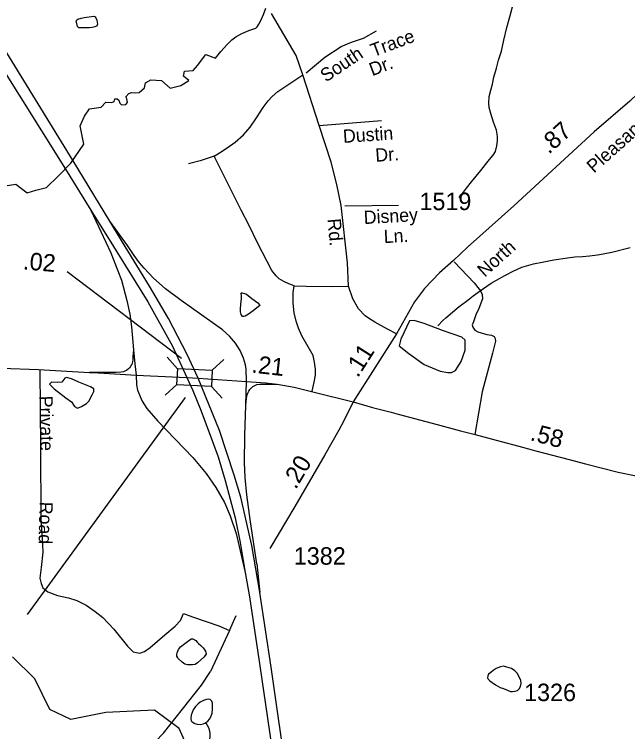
# Model space of a CAD drawing. Extents: x 2082433 to 2279600, y 546599 to 755198.
# Drawn here: x 2130383 to 2134776, y 640625 to 645761 of the extents above; entities that cross this region are included whole.
import ezdxf

# ---------------------------------------------------------------- set-up
doc = ezdxf.new("R2010")
doc.units = 0
for name, color, linetype in [('Exist Hydrographic Creek Single Shore', 7, 'Continuous'), ('Exist Hydrographic Misc Water Feature', 7, 'Continuous'), ('Exist Hydrographic Pond Over 1500 Sq Ft', 7, 'Continuous'), ('Exist Hydrographic Pond Under 1500 Sq Ft', 7, 'Continuous'), ('Exist Road Non-System Type 51', 7, 'Continuous'), ('Exist Road Non-System Type 51 Label', 7, 'Continuous'), ('Exist Road Primary Interstate Divided Center Attributed', 7, 'Continuous'), ('Exist Road Primary Interstate Ramp 1 Lane Attributed', 7, 'Continuous'), ('Exist Road Primary Interstate Structure Standard Bridge Number Label', 7, 'Continuous'), ('Exist Road Primary NC Attributed', 7, 'Continuous'), ('Exist Road Primary NC Service Mileage Hundredths English Label', 7, 'Continuous'), ('Exist Road Primary NC Structure Standard Bridge CELL', 7, 'Continuous'), ('Exist Road Secondary Mileage Hundredths English Label', 7, 'Continuous'), ('Exist Road Secondary Type 51 Attributed', 7, 'Continuous'), ('Exist Road Secondary Type 51 Label', 7, 'Continuous'), ('Exist Road Secondary Type 51 Number Label', 7, 'Continuous')]:
    doc.layers.add(name, color=color, linetype=linetype)

msp = doc.modelspace()

# ---------------------------------------------------------------- linework, layer by layer
at = {"layer": 'Exist Hydrographic Creek Single Shore'}
for points in [[(2131693.9, 645394.1), (2131755.7, 645472.8), (2131823, 645447.2), (2131862.7, 645495.1), (2131906.4, 645545.3), (2131942.1, 645577.6), (2131970.4, 645599.7), (2132011.8, 645623.9), (2132063.9, 645646), (2132111.7, 645662.3), (2132121.7, 645672.1), (2132135.5, 645690.3), (2132147.1, 645712.4), (2132167.7, 645760.5), (2132183.4, 645804.4)], [(2130117.8, 644500.8), (2130392.8, 644545.8), (2130474.6, 644483.9), (2130536.4, 644500.8), (2130612.3, 644520.4), (2130697.3, 644601.9), (2130787.2, 644696), (2130882, 644832.3), (2130853.9, 644961.5), (2130884.8, 645031.7), (2130921.3, 645085.1), (2131005.6, 645096.3), (2131039.3, 645132.9), (2131080.7, 645128.7), (2131099, 645137.1), (2131103.2, 645155.3), (2131118.7, 645155.3), (2131132, 645146.9), (2131139.7, 645124.4), (2131151, 645113.2), (2131182.6, 645116), (2131193.1, 645128.7), (2131188.9, 645155.3), (2131180.5, 645170.8), (2131204.3, 645193.3), (2131222.6, 645201.7), (2131250.7, 645198.9), (2131278.1, 645200.3), (2131314.6, 645234), (2131323, 645270.5), (2131359.6, 645293), (2131438.2, 645287.4), (2131500, 645231.2), (2131575.9, 645250.9), (2131632.1, 645287.4), (2131595.5, 645318.3), (2131601.2, 645354.8), (2131663, 645357.6), (2131693.9, 645394.1)], [(2131860.7, 639282.2), (2131776.6, 639415.2), (2131697.7, 640240.2), (2131638.6, 640480.8), (2131562.8, 640646.4), (2131387.6, 640777.9), (2131037.6, 640762), (2130787.7, 640711.3), (2130637.6, 640783.3), (2130528.7, 641002), (2130369.6, 641159.4)], [(2131754.2, 640689), (2131773.7, 640654.3), (2131781.5, 640630.4), (2131782.2, 640608.4), (2131782.4, 640586.5), (2131778.5, 640560.3), (2131768.2, 640532.3), (2131750.6, 640500.4), (2131732.5, 640468.3), (2131720.6, 640448.2), (2131706.9, 640414.2), (2131699.1, 640390.2), (2131696.9, 640382.1), (2131695.2, 640374.2), (2131691.1, 640370), (2131687, 640366.1), (2131678.8, 640358)]]:
    msp.add_lwpolyline(points, dxfattribs=at)
at = {"layer": 'Exist Hydrographic Misc Water Feature'}
for points in [[(2133568.4, 644449.1), (2133582.5, 644469.2), (2133592.1, 644479.1), (2133622.3, 644515.1), (2133658.2, 644561.2), (2133723.8, 644643.8), (2133757.4, 644685.7), (2133787.4, 644722.1), (2133813.2, 644751.9), (2133829.4, 644779.9), (2133838.6, 644818.2), (2133844.6, 644854.2), (2133842.9, 644884.1), (2133840.7, 644903.9), (2133836.4, 644932.1), (2133816.3, 644989.9), (2133796, 645049.7), (2133783.9, 645093.8), (2133781.4, 645125.7), (2133785.3, 645171.8), (2133797.2, 645217.9), (2133808.9, 645261.9), (2133818.5, 645309.9), (2133836.4, 645375.8), (2133852.2, 645432.2), (2133872, 645498.2), (2133889.7, 645576.2), (2133911, 645666.3), (2133933.2, 645742.4), (2133952.4, 645814.5)], [(2130883.8, 645738.9), (2130951.9, 645747.3), (2130961.7, 645743.4), (2130967.7, 645735.2), (2130974, 645719.2), (2130977.9, 645691.5), (2130976.1, 645683.2), (2130972.2, 645675.3), (2130959.9, 645671.1), (2130940.2, 645667.2), (2130922, 645665), (2130872.3, 645664.9), (2130850.2, 645664.6), (2130844.2, 645664.7), (2130836.2, 645672.8), (2130830.1, 645694.8), (2130826, 645710.8), (2130829.7, 645720.8), (2130837.9, 645726.8), (2130861.7, 645734.6), (2130874, 645736.8), (2130883.8, 645738.9)], [(2133416.6, 643530.7), (2133452.3, 643568.7), (2133474.4, 643586.8), (2133522.4, 643629.1), (2133568.2, 643669.2), (2133621.7, 643707.7), (2133669.7, 643745.9), (2133737.3, 643794), (2133799, 643836.2), (2133837.2, 643858.4), (2133897.1, 643890.8), (2133961, 643924.9), (2134018.7, 643949.4), (2134052.5, 643959.3), (2134102.5, 643973.6), (2134176.3, 643988), (2134248.5, 644002.3), (2134344.3, 644018.6), (2134398, 644025), (2134454, 644027.1), (2134504, 644031.3), (2134560.2, 644039.4), (2134600, 644045.6), (2134661.9, 644058.1), (2134794, 644090.4)], [(2132092.6, 643636.9), (2132060.8, 643614.6), (2132036.8, 643600.7), (2132026.8, 643596.6), (2132020.8, 643596.7), (2132016.9, 643598.5), (2132006.9, 643610.5), (2132002.6, 643630.7), (2132002.6, 643650.5), (2132006.5, 643686.4), (2132010.6, 643726.4), (2132010.2, 643752.4), (2132005.9, 643762.3), (2132008.3, 643766.4), (2132015.9, 643766.5), (2132032.3, 643762.5), (2132046.3, 643756.7), (2132084.2, 643726.6), (2132128.3, 643695.2), (2132138.1, 643681.1), (2132140.6, 643675), (2132120.9, 643659), (2132092.6, 643636.9)], [(2133886, 640933.8), (2133937.9, 640911.7), (2133952, 640912), (2133970.3, 640914.1), (2133987.7, 640920), (2133999.6, 640932), (2134009.8, 640948.3), (2134013.5, 640970.1), (2134011.5, 640990.2), (2133999.4, 641018), (2133985, 641044.1), (2133969, 641059.9), (2133943.2, 641076), (2133911.6, 641087.6), (2133887.4, 641093.3), (2133865.1, 641089.4), (2133833.3, 641077.2), (2133813.6, 641063.1), (2133795.6, 641049.3), (2133779.6, 641037.1), (2133775.9, 641025.1), (2133773.4, 641011.2), (2133777.3, 641001.3), (2133789.8, 640989.3), (2133829.8, 640959.3), (2133863.8, 640941.6), (2133886, 640933.8)]]:
    msp.add_lwpolyline(points, dxfattribs=at)
at = {"layer": 'Exist Hydrographic Pond Over 1500 Sq Ft'}
msp.add_lwpolyline([(2133213.7, 643566.7), (2133151.9, 643436), (2133139.3, 643388.3), (2133209.5, 643332.1), (2133317.7, 643254.8), (2133432.9, 643207.1), (2133487.7, 643195.8), (2133514.3, 643195.8), (2133542.4, 643211.3), (2133584.6, 643275.9), (2133611.3, 643357.4), (2133611.3, 643403.7), (2133611.3, 643427.6), (2133588.8, 643450.1), (2133449.7, 643496.4), (2133319.1, 643547), (2133247.5, 643569.5)], close=True, dxfattribs=at)
at = {"layer": 'Exist Hydrographic Pond Under 1500 Sq Ft'}
msp.add_lwpolyline([(2130724.2, 643128.2), (2130695.3, 643125), (2130650.4, 643128.2), (2130636, 643113.8), (2130668.1, 643078.5), (2130753, 643014.4), (2130791.5, 642985.5), (2130813.9, 642953.5), (2130834.7, 642942.2), (2130863.6, 642953.5), (2130900.5, 642974.3), (2130916.5, 642990.3), (2130940.5, 643036.8), (2130951.7, 643059.3), (2130951.7, 643078.5), (2130929.3, 643093), (2130846, 643126.6), (2130791.5, 643150.7), (2130757.8, 643160.3), (2130745, 643155.5)], close=True, dxfattribs=at)
for points in [[(2131553, 641154.2), (2131547.1, 641166.1), (2131547.1, 641174.2), (2131548.9, 641188.1), (2131558.8, 641214.2), (2131572.9, 641232.4), (2131604.9, 641256.3), (2131648.6, 641288.6), (2131662.5, 641288.5), (2131682.6, 641276.5), (2131692.5, 641266.5), (2131702.7, 641256.9), (2131718.7, 641240.7), (2131734.9, 641224.9), (2131751.3, 641200.9), (2131757, 641178.9), (2131740.8, 641159), (2131695.1, 641116.9), (2131677.3, 641106.6), (2131659.2, 641102.5), (2131623.6, 641102.2), (2131603.3, 641108.1), (2131585.6, 641122.1), (2131557.1, 641147.9), (2131553, 641154.2)], [(2131736, 640681.2), (2131748.3, 640685.1), (2131769.6, 640699.3), (2131781.7, 640713.3), (2131791.6, 640731.3), (2131799.4, 640757.2), (2131803.5, 640787.4), (2131803.5, 640807.3), (2131803.3, 640829.3), (2131797.1, 640843.2), (2131785, 640855.1), (2131777.2, 640857.1), (2131759.6, 640855), (2131737.4, 640846.9), (2131715.3, 640836.9), (2131699.3, 640824.7), (2131679.8, 640804.9), (2131663.4, 640780.7), (2131649.9, 640742.5), (2131648, 640718.5), (2131650.1, 640702.8), (2131655.8, 640694.6), (2131676.1, 640683), (2131691.9, 640679), (2131714.1, 640676.9), (2131736, 640681.2)]]:
    msp.add_lwpolyline(points, dxfattribs=at)
at = {"layer": 'Exist Road Non-System Type 51'}
for p, q in [((2132566.9, 644965.7), (2133013.7, 645001.5)), ((2132007.4, 644358), (2131814, 644745.1)), ((2132750.5, 644389.3), (2133135.9, 644393.7)), ((2131923.9, 641348.2), (2131972.2, 641455.3)), ((2131923.9, 641348.2), (2131788.7, 641056.6))]:
    msp.add_line(p, q, dxfattribs=at)
for points in [[(2132474.2, 645343.2), (2132608, 645453.8), (2132724.3, 645529.4), (2132797.1, 645561.4), (2132884.3, 645590.4), (2132977.4, 645642.8)], [(2131814, 644745.1), (2131853.8, 644769.7), (2131908.2, 644804), (2131964, 644845.6), (2132024.2, 644898.5), (2132071.4, 644952.9), (2132118.6, 645020.2), (2132164.4, 645093.2), (2132201.6, 645140.4), (2132228.8, 645171.9), (2132270.4, 645207.7), (2132450.3, 645328.1)], [(2131814, 644745.1), (2131715, 644712.4), (2131630.5, 644689.5)], [(2132386.5, 643817.9), (2132348.4, 643831.9), (2132313.4, 643848.5), (2132280.3, 643868.2), (2132257.4, 643889.2), (2132227.5, 643927.3), (2132127.6, 644120.1), (2132062.1, 644253.1), (2132007.4, 644358)], [(2133533.6, 643988.4), (2133675.7, 643837.5), (2133703.7, 643804.2), (2133723, 643781.3), (2133735.3, 643755), (2133737.1, 643723.4), (2133710.8, 643655), (2133689.7, 643609.4), (2133672.2, 643560.3), (2133663.4, 643537.5), (2133666.9, 643521.7), (2133680.9, 643500.6), (2133703.7, 643486.6), (2133766.9, 643469), (2133800.2, 643463.8), (2133819.5, 643453.2), (2133826.6, 643439.2), (2133830.1, 643419.9), (2133807.3, 643335.7), (2133734.4, 643057.6), (2133681.6, 642752)], [(2132517.6, 643062.8), (2132531.6, 643128.3), (2132540.5, 643178), (2132539.8, 643221.2), (2132532.2, 643269.6), (2132522.7, 643317.9), (2132443.1, 643459.1), (2132419, 643513.8), (2132401.8, 643564.1), (2132388.4, 643622.6), (2132379.5, 643692.6), (2132380.2, 643770.2), (2132386.5, 643817.9), (2132472.4, 643814.7), (2132654.3, 643812.2), (2132777.6, 643814.3)], [(2130565.6, 643217.6), (2130569.9, 642654.6), (2130572.1, 642154.1), (2130585, 641961.4), (2130587.2, 641909.8), (2130576.4, 641800), (2130565.6, 641724.6), (2130574.2, 641685.9), (2130587.2, 641655.7), (2130623.8, 641625.6), (2130692.6, 641600.8), (2130770.1, 641583.6), (2130830.4, 641564.2), (2130898.2, 641530.7), (2130961.7, 641485.6), (2131015.8, 641441.7), (2131096.5, 641359.6), (2131194.5, 641236.9), (2131233.6, 641196.9), (2131283, 641187), (2131315.6, 641197.7), (2131355.1, 641226.6), (2131460.2, 641317.7), (2131535, 641381.2), (2131573.2, 641420.3), (2131595.2, 641469.9), (2131658.8, 641447.7), (2131848.7, 641382.1), (2131923.9, 641348.2)]]:
    msp.add_lwpolyline(points, dxfattribs=at)
at = {"layer": 'Exist Road Primary Interstate Divided Center Attributed'}
for points in [[(2128125.3, 648890.4), (2128290.8, 648624.1), (2129009.5, 647468.9), (2129408.5, 646819.9), (2129797.6, 646193.4), (2130244.2, 645457.4), (2130749.9, 644651.1), (2130931.6, 644359.6)], [(2131151.7, 644142.6), (2131067.4, 644280.2), (2130803.3, 644712.9), (2130283.6, 645558.5), (2129859.4, 646232.7), (2129461.8, 646881.7), (2129068.5, 647513.8), (2128205.4, 648915.7)], [(2130931.6, 644359.6), (2131093.8, 644099.6), (2131340, 643702.6), (2131515.6, 643385.8), (2131617.9, 643160)], [(2131700.1, 643156.1), (2131620.5, 643324.7), (2131487.1, 643584.1), (2131352.2, 643814.6), (2131151.7, 644142.6)], [(2131617.9, 643160), (2131661.6, 643067.2), (2131719.9, 642926.7), (2131801.9, 642701.8), (2131842.9, 642592.6), (2131894.1, 642422.4), (2131965.5, 642154.6), (2132001.2, 641978.6)], [(2132084.8, 641957.6), (2132004.3, 642303), (2131956.5, 642461.3), (2131851.7, 642780), (2131700.1, 643156.1)], [(2132001.2, 641978.6), (2132037.5, 641764.5), (2132067, 641590.1), (2132140.9, 641096.4), (2132266.5, 640249.3), (2132345.9, 639679.3), (2132405, 639260.1), (2132468.4, 638824.2), (2132501.7, 638602.6), (2132576.2, 638076.9), (2132664.2, 637482.8), (2132703, 637210.1), (2132736.8, 636956.5), (2132791.5, 636631.5), (2132912, 635791.6), (2132990.2, 635253.6), (2133059.4, 634710.1), (2133140, 634153), (2133196.6, 633766.7)], [(2133274.9, 633787.3), (2133207, 634276.3), (2133148.6, 634689.8), (2133059.9, 635283.9), (2132993.9, 635732.4), (2132904.5, 636375.8), (2132846.1, 636768.1), (2132741.7, 637479.7), (2132695.8, 637814), (2132640.2, 638171.7), (2132573.7, 638645.1), (2132485, 639274.2), (2132422.9, 639710.1), (2132342.8, 640253), (2132222.2, 641086.6), (2132141.2, 641620.5), (2132128.2, 641706.2), (2132084.8, 641957.6)]]:
    msp.add_lwpolyline(points, dxfattribs=at)
at = {"layer": 'Exist Road Primary Interstate Ramp 1 Lane Attributed'}
msp.add_line((2132119.6, 641825.9), (2132141.2, 641620.5), dxfattribs=at)
for points in [[(2130931.6, 644359.6), (2131038.8, 644129.5), (2131073.5, 644053.6), (2131124.9, 643924), (2131150.3, 643856.6), (2131189.8, 643711.1), (2131209.7, 643614.4), (2131222, 643523.7), (2131236.2, 643359.3), (2131246.9, 643257.5), (2131256.5, 643176.3)], [(2131313.2, 643942.5), (2131279.5, 643982.8), (2131242.1, 644034.6), (2131193.8, 644105), (2131067.4, 644280.2)], [(2132046.8, 643132.8), (2132044.2, 643220.2), (2132040, 643251.9), (2132023.4, 643299.5), (2132000.9, 643352.8), (2131966.6, 643406), (2131924.6, 643456.9), (2131874.9, 643502), (2131576.9, 643711.9), (2131465.1, 643795.5), (2131377.5, 643875.1), (2131313.2, 643942.5)], [(2131236.2, 643359.3), (2131232.9, 643310.6), (2131231.5, 643286.8), (2131229.9, 643273.8), (2131227.6, 643263.5), (2131223.6, 643254.8), (2131218.7, 643246.7), (2131214.8, 643238.8), (2131207.2, 643230.3), (2131200.1, 643222), (2131189.1, 643214), (2131180.1, 643209.5), (2131164.3, 643202.1), (2131148.1, 643198.2), (2131111.4, 643195.6), (2130921.2, 643196.6)], [(2131256.5, 643176.3), (2131258, 643107.1), (2131266.4, 643069), (2131299, 642991.8), (2131332.3, 642938.3), (2131410, 642848.4), (2131660.5, 642587.9), (2131756.2, 642473.4), (2131826.4, 642372.8), (2131887.6, 642265.4), (2131929.3, 642169.2), (2131972.6, 642042.6)], [(2132119.6, 641825.9), (2132075.7, 642126.3), (2132048, 642321.5), (2132035.6, 642445.2), (2132031.3, 642552.9), (2132033.8, 642745), (2132041.1, 642963.4), (2132046.8, 643132.8)], [(2132041.1, 642963.4), (2132046.2, 643012.9), (2132050.1, 643036.1), (2132054.4, 643049.1), (2132061.7, 643063.2), (2132070.2, 643074.5), (2132080.7, 643086.4), (2132092.3, 643095.5), (2132106.4, 643104.2), (2132120.5, 643109.3), (2132138.1, 643113), (2132160.4, 643113.8), (2132265.1, 643112.6)], [(2131972.6, 642042.6), (2131987.5, 641982.5), (2132037.5, 641764.5)]]:
    msp.add_lwpolyline(points, dxfattribs=at)
at = {"layer": 'Exist Road Primary Interstate Structure Standard Bridge Number Label'}
msp.add_line((2131605.6, 643017.1), (2130475.1, 641462.7), dxfattribs=at)
at = {"layer": 'Exist Road Primary NC Attributed'}
for points in [[(2130290.9, 643228.3), (2130556.3, 643218.2), (2130921.2, 643196.6), (2130982.8, 643193.9), (2130985.4, 643193.9), (2131256.5, 643176.3)], [(2131256.5, 643176.3), (2131617.9, 643160)], [(2131617.9, 643160), (2131700.1, 643156.1)], [(2131700.1, 643156.1), (2132046.8, 643132.8)], [(2132046.8, 643132.8), (2132184.8, 643121.6), (2132265.1, 643112.6), (2132386.4, 643092.5), (2132529.8, 643055.9), (2132811.1, 642986.6)], [(2132811.1, 642986.6), (2132949, 642946.6), (2133083.3, 642911.2), (2133133.6, 642897.4), (2133411.8, 642824.3), (2133577.9, 642779.9), (2133682.9, 642751.7), (2133869.8, 642702), (2133997, 642668.1), (2134092.2, 642642.7), (2134108.8, 642638.6), (2134356.4, 642574.1), (2134475.1, 642542.7), (2134709.1, 642483.4), (2134825.3, 642458.8), (2134880.2, 642448.3), (2134998, 642431.2), (2135052.3, 642423.7), (2135115.8, 642418.5), (2135218.8, 642411.9), (2135539, 642405.8), (2135818.6, 642399.3)]]:
    msp.add_lwpolyline(points, dxfattribs=at)
at = {"layer": 'Exist Road Primary NC Service Mileage Hundredths English Label'}
msp.add_line((2131579.5, 643297.8), (2130762, 643918.3), dxfattribs=at)
at = {"layer": 'Exist Road Primary NC Structure Standard Bridge CELL'}
for p, q in [((2131552.9, 643222.6), (2131476.8, 643306.4)), ((2131884.4, 643288.6), (2131800.5, 643212.5)), ((2131547.3, 643109.5), (2131463.5, 643033.5)), ((2131870.9, 643013), (2131794.9, 643096.9))]:
    msp.add_line(p, q, dxfattribs=at)
msp.add_lwpolyline([(2131794.9, 643096.9), (2131547.3, 643109), (2131553, 643224.6), (2131800.5, 643212.5)], close=True, dxfattribs=at)
at = {"layer": 'Exist Road Secondary Type 51 Attributed'}
for points in [[(2135870, 645925.1), (2135823.6, 645926.5), (2135770.3, 645913.9), (2135700, 645878.8), (2135653.7, 645847.9), (2135417.7, 645677.9), (2135228, 645533.2), (2135082, 645418), (2134792.4, 645140.2), (2134537.3, 644919.5), (2133960.3, 644389.8), (2133628.8, 644094.8), (2133528.4, 643997.9), (2133428.7, 643910.8), (2133320.5, 643798.4), (2133250.3, 643701.5), (2133120.1, 643472.2)], [(2133120.1, 643472.2), (2133055.1, 643506.6), (2132966, 643557.8), (2132919.7, 643585.6), (2132895.6, 643602.9), (2132848.1, 643653.3), (2132806.6, 643724.6), (2132777.6, 643814.3), (2132769.2, 643982.4), (2132723.5, 644391.2), (2132692.6, 644542.9), (2132651.9, 644703), (2132566.9, 644965.7), (2132450.3, 645328.1), (2132401.8, 645465.8), (2132224.8, 645766.4)], [(2133120.1, 643472.2), (2132811.1, 642986.6)], [(2132811.1, 642986.6), (2132742.8, 642851.5), (2132707.1, 642782.7), (2132606.4, 642606.4), (2132391.7, 642237.4), (2132213.5, 641936.3)], [(2127794.9, 637400.6), (2128061.9, 637821.5), (2128176, 637993.7), (2128311.6, 638130.4), (2128482.1, 638271.3), (2128682.8, 638415.2), (2128913.5, 638599.8), (2129168.3, 638812.1), (2129377.5, 639026), (2129676.2, 639314.9), (2130000, 639642.2), (2130163.6, 639779.7), (2130313.7, 639881.8), (2130447.6, 639975.7), (2130770.4, 640156.6), (2131213.5, 640409.4), (2131292.2, 640462.7), (2131332, 640494.3), (2131395.2, 640555.1), (2131451.6, 640614.6), (2131723.9, 640957.4), (2131788.7, 641056.6)]]:
    msp.add_lwpolyline(points, dxfattribs=at)

# ---------------------------------------------------------------- texts
at = {"layer": 'Exist Road Non-System Type 51 Label'}
for s, rotation, p in [('Trace', 20.6726, (2132956.2, 645454)), ('South', 33.9197, (2132615, 645271.7)), ('Dr.', 20.6726, (2132946.6, 645317.5)), ('Dustin', 3.8781, (2132740.2, 644840.1)), ('Dr.', 3.8781, (2132971.8, 644704.7)), ('Disney', 3.2852, (2132888.5, 644258.7)), ('Ln.', 3.2852, (2133031.8, 644122.3)), ('Private', 271.1743, (2130562.1, 643029)), ('Road', 268.6326, (2130564, 642272))]:
    msp.add_text(s, height=95, rotation=rotation, dxfattribs=at).set_placement(p)
at = {"layer": 'Exist Road Primary NC Service Mileage Hundredths English Label'}
for s, rotation, p in [('.02', 354.9762, (2130442, 643935.7)), ('.21', 353.6278, (2132078.5, 643196.3)), ('.58', 345.3895, (2134072.2, 642712.8))]:
    msp.add_text(s, height=125, rotation=rotation, dxfattribs=at).set_placement(p)
at = {"layer": 'Exist Road Secondary Mileage Hundredths English Label'}
for s, rotation, p in [('.87', 41.6607, (2134211.1, 644755.1)), ('.11', 57.5286, (2132843.5, 643153.9)), ('.20', 59.2261, (2132398.7, 642354.1))]:
    msp.add_text(s, height=125, rotation=rotation, dxfattribs=at).set_placement(p)
at = {"layer": 'Exist Road Secondary Type 51 Label'}
for s, rotation, p in [('Pleasant - Coats', 41.7892, (2134535.1, 644619.4)), ('Rd.', 274.9012, (2132626.4, 644295.3)), ('North', 42.052, (2133752.3, 643874.5))]:
    msp.add_text(s, height=95, rotation=rotation, dxfattribs=at).set_placement(p)
at = {"layer": 'Exist Road Secondary Type 51 Number Label'}
for s, p in [('1519', (2133284.8, 644359.2)), ('1382', (2132384.8, 641820.3)), ('1326', (2134034.4, 640843.5))]:
    msp.add_text(s, height=125, dxfattribs=at).set_placement(p)

doc.saveas('drawing.dxf')
